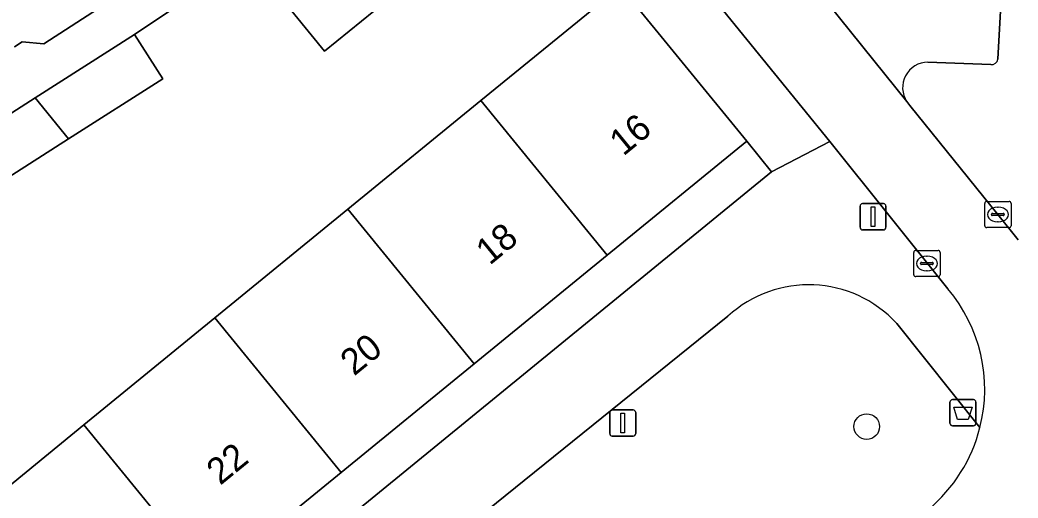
# Model space of a CAD drawing. Extents: x 162344 to 162869, y 381217 to 381818.
# Drawn here: x 162555.05 to 162593.1, y 381573.33 to 381591.55 of the extents above; entities that cross this region are included whole.
import ezdxf

# ---------------------------------------------------------------- set-up
doc = ezdxf.new("R2010")
doc.units = 0
for name, color, linetype in [('IMGEO_Afvalbak', 7, 'Continuous'), ('IMGEO_Boom', 7, 'Continuous'), ('IMGEO_Erf', 7, 'Continuous'), ('IMGEO_Groenvoorziening', 7, 'Continuous'), ('IMGEO_Kolk', 7, 'Continuous'), ('IMGEO_Lichtmast', 7, 'Continuous'), ('IMGEO_Pand', 7, 'Continuous'), ('IMGEO_Pand_nummerreeks', 7, 'Continuous'), ('IMGEO_Parkeervlak_open', 7, 'Continuous'), ('IMGEO_Rijbaan_lokaal_open', 7, 'Continuous'), ('IMGEO_Voetpad_open', 7, 'Continuous')]:
    doc.layers.add(name, color=color, linetype=linetype)

msp = doc.modelspace()

# ---------------------------------------------------------------- linework, layer by layer
at = {"layer": 'IMGEO_Afvalbak'}
for p, q in [((162590.51, 381576.18), (162590.51, 381576.98)), ((162590.51, 381576.98), (162590.51, 381576.18)), ((162590.61, 381577.08), (162591.4, 381577.08)), ((162591.4, 381577.08), (162590.61, 381577.08)), ((162591.5, 381576.98), (162591.5, 381576.18)), ((162591.5, 381576.18), (162591.5, 381576.98)), ((162591.4, 381576.08), (162590.61, 381576.08)), ((162590.61, 381576.08), (162591.4, 381576.08))]:
    msp.add_line(p, q, dxfattribs=at)
msp.add_lwpolyline([(162590.653, 381576.794), (162591.357, 381576.794), (162591.208, 381576.324), (162590.802, 381576.324), (162590.653, 381576.794)], dxfattribs=at)
for centre, start, end in [((162590.61, 381576.98), 90, 180), ((162590.61, 381576.98), 90, 180), ((162591.4, 381576.98), 0, 90), ((162591.4, 381576.98), 360, 90), ((162590.61, 381576.18), 180, 270), ((162590.61, 381576.18), 180, 270), ((162591.4, 381576.18), 270, 0), ((162591.4, 381576.18), 270, 0)]:
    msp.add_arc(centre, 0.1, start, end, dxfattribs=at)
at = {"layer": 'IMGEO_Boom'}
msp.add_circle((162587.336, 381576.051), 0.489, dxfattribs=at)
at = {"layer": 'IMGEO_Erf'}
for points in [[(162554.849, 381590.523), (162555.13, 381590.715), (162555.957, 381590.647), (162564.302, 381596.044), (162560.406, 381600.865), (162556.718, 381605.428), (162552.71, 381610.388)], [(162552.436, 381571.993), (162557.491, 381576.122), (162562.48, 381580.197), (162567.547, 381584.336), (162572.623, 381588.483), (162577.947, 381592.831), (162573.688, 381597.851), (162569.497, 381594.449), (162570.366, 381593.379), (162569.479, 381592.659), (162566.657, 381590.366), (162563.895, 381593.766), (162563.77, 381593.919), (162559.419, 381590.999), (162560.496, 381589.312), (162556.907, 381587.02), (162552.601, 381584.271)]]:
    msp.add_lwpolyline(points, dxfattribs=at)
msp.add_lwpolyline([(162583.699, 381585.765), (162582.764, 381586.934), (162577.44, 381582.586), (162572.364, 381578.439), (162567.297, 381574.3), (162562.308, 381570.225), (162557.253, 381566.096), (162552.155, 381561.932), (162547.084, 381557.79), (162548.034, 381556.624)], close=True, dxfattribs=at)
at = {"layer": 'IMGEO_Groenvoorziening'}
for points in [[(162582.043, 381580.261), (162567.304, 381568.365), (162571.849, 381562.76), (162572.406, 381563.168)], [(162591.652, 381576.01), (162588.479, 381579.982)]]:
    msp.add_lwpolyline(points, dxfattribs=at)
for centre, radius, start, end in [((162585.121, 381576.894), 4.562, 42.6047, 132.4308), ((162585.894, 381577.466), 5.939, 309.6522, 345.8131)]:
    msp.add_arc(centre, radius, start, end, dxfattribs=at)
at = {"layer": 'IMGEO_Kolk'}
for p, q in [((162591.836, 381583.709), (162591.836, 381584.561)), ((162591.911, 381584.635), (162592.763, 381584.635)), ((162592.324, 381584.415), (162592.349, 381584.415)), ((162592.837, 381584.561), (162592.837, 381583.709)), ((162592.095, 381584.129), (162592.095, 381584.141)), ((162592.533, 381584.092), (162592.135, 381584.092)), ((162592.138, 381584.178), (162592.536, 381584.178)), ((162592.579, 381584.141), (162592.579, 381584.129)), ((162592.763, 381583.635), (162591.911, 381583.635)), ((162592.347, 381583.855), (162592.322, 381583.855)), ((162589.13, 381581.841), (162589.13, 381582.693)), ((162589.205, 381582.767), (162590.057, 381582.767)), ((162589.618, 381582.547), (162589.643, 381582.547)), ((162590.131, 381582.693), (162590.131, 381581.841)), ((162589.389, 381582.261), (162589.389, 381582.273)), ((162589.827, 381582.224), (162589.429, 381582.224)), ((162589.432, 381582.31), (162589.83, 381582.31)), ((162589.873, 381582.273), (162589.873, 381582.261)), ((162590.057, 381581.767), (162589.205, 381581.767)), ((162589.641, 381581.987), (162589.616, 381581.987))]:
    msp.add_line(p, q, dxfattribs=at)
for points in [[(162591.836, 381583.709), (162591.836, 381584.561)], [(162591.911, 381584.635), (162592.763, 381584.635)], [(162592.837, 381584.561), (162592.837, 381583.709)], [(162592.763, 381583.635), (162591.911, 381583.635)], [(162589.13, 381581.841), (162589.13, 381582.693)], [(162589.205, 381582.767), (162590.057, 381582.767)], [(162590.131, 381582.693), (162590.131, 381581.841)], [(162590.057, 381581.767), (162589.205, 381581.767)]]:
    msp.add_lwpolyline(points, dxfattribs=at)
for centre, radius, start, end in [((162591.913, 381584.559), 0.0765, 91.552, 178.448), ((162591.913, 381584.559), 0.0765, 91.552, 178.448), ((162592.761, 381584.559), 0.0765, 1.552, 88.448), ((162592.761, 381584.559), 0.0765, 1.552, 88.448), ((162592.135, 381584.138), 0.0403, 85.8775, 175.7526), ((162592.132, 381584.128), 0.0366, 178.938, 274.7102), ((162592.536, 381584.135), 0.043, 264.8664, 352.4533), ((162592.54, 381584.14), 0.0386, 1.7309, 96.639), ((162591.913, 381583.711), 0.0765, 181.552, 268.448), ((162591.913, 381583.711), 0.0765, 181.552, 268.448), ((162592.761, 381583.711), 0.0765, 271.552, 358.448), ((162592.761, 381583.711), 0.0765, 271.552, 358.448), ((162589.207, 381582.691), 0.0765, 91.552, 178.448), ((162589.207, 381582.691), 0.0765, 91.552, 178.448), ((162590.055, 381582.691), 0.0765, 1.552, 88.448), ((162590.055, 381582.691), 0.0765, 1.552, 88.448), ((162589.429, 381582.27), 0.0403, 85.8775, 175.7526), ((162589.426, 381582.26), 0.0366, 178.938, 274.7102), ((162589.83, 381582.267), 0.043, 264.8664, 352.4533), ((162589.834, 381582.272), 0.0386, 1.7309, 96.639), ((162589.207, 381581.843), 0.0765, 181.552, 268.448), ((162589.207, 381581.843), 0.0765, 181.552, 268.448), ((162590.055, 381581.843), 0.0765, 271.552, 358.448), ((162590.055, 381581.843), 0.0765, 271.552, 358.448)]:
    msp.add_arc(centre, radius, start, end, dxfattribs=at)
for centre, major_axis, ratio, start_param, end_param in [((162592.323, 381584.135), (-0.387, 0.002), 0.722429, 4.712389, 7.853982), ((162592.348, 381584.135), (-0.39, 0.002), 0.717154, 1.570796, 4.712389), ((162589.617, 381582.267), (-0.387, 0.002), 0.722429, 4.712389, 7.853982), ((162589.642, 381582.267), (-0.39, 0.002), 0.717154, 1.570796, 4.712389)]:
    msp.add_ellipse(centre, major_axis=major_axis, ratio=ratio, start_param=start_param, end_param=end_param, dxfattribs=at)
at = {"layer": 'IMGEO_Lichtmast'}
for p, q in [((162587.079, 381583.65), (162587.079, 381584.45)), ((162587.079, 381584.45), (162587.079, 381583.65)), ((162587.179, 381584.55), (162587.969, 381584.55)), ((162587.969, 381584.55), (162587.179, 381584.55)), ((162588.069, 381584.45), (162588.069, 381583.65)), ((162588.069, 381583.65), (162588.069, 381584.45)), ((162587.969, 381583.55), (162587.179, 381583.55)), ((162587.179, 381583.55), (162587.969, 381583.55)), ((162577.536, 381575.785), (162577.536, 381576.585)), ((162577.536, 381576.585), (162577.536, 381575.785)), ((162577.636, 381576.685), (162578.426, 381576.685)), ((162578.426, 381576.685), (162577.636, 381576.685)), ((162578.526, 381576.585), (162578.526, 381575.785)), ((162578.526, 381575.785), (162578.526, 381576.585)), ((162578.426, 381575.685), (162577.636, 381575.685)), ((162577.636, 381575.685), (162578.426, 381575.685))]:
    msp.add_line(p, q, dxfattribs=at)
for points in [[(162587.499, 381584.425), (162587.649, 381584.425), (162587.649, 381583.675), (162587.499, 381583.675), (162587.499, 381584.425)], [(162577.956, 381576.56), (162578.106, 381576.56), (162578.106, 381575.81), (162577.956, 381575.81), (162577.956, 381576.56)]]:
    msp.add_lwpolyline(points, dxfattribs=at)
for centre, start, end in [((162587.179, 381584.45), 90, 180), ((162587.179, 381584.45), 90, 180), ((162587.969, 381584.45), 0, 90), ((162587.969, 381584.45), 360, 90), ((162587.179, 381583.65), 180, 270), ((162587.179, 381583.65), 180, 270), ((162587.969, 381583.65), 270, 0), ((162587.969, 381583.65), 270, 0), ((162577.636, 381576.585), 90, 180), ((162577.636, 381576.585), 90, 180), ((162578.426, 381576.585), 0, 90), ((162578.426, 381576.585), 360, 90), ((162577.636, 381575.785), 180, 270), ((162577.636, 381575.785), 180, 270), ((162578.426, 381575.785), 270, 0), ((162578.426, 381575.785), 270, 0)]:
    msp.add_arc(centre, 0.1, start, end, dxfattribs=at)
at = {"layer": 'IMGEO_Pand'}
for points in [[(162566.708, 381596.05), (162563.895, 381593.766), (162566.657, 381590.366), (162569.479, 381592.659)], [(162572.623, 381588.483), (162577.44, 381582.586), (162582.764, 381586.934), (162577.947, 381592.831)], [(162555.632, 381588.581), (162556.907, 381587.02), (162560.496, 381589.312), (162559.419, 381590.999)], [(162555.632, 381588.581), (162551.524, 381585.958), (162552.601, 381584.271), (162556.907, 381587.02)], [(162572.623, 381588.483), (162567.547, 381584.336), (162572.364, 381578.439), (162577.44, 381582.586)], [(162562.48, 381580.197), (162567.297, 381574.3), (162572.364, 381578.439), (162567.547, 381584.336)], [(162562.48, 381580.197), (162557.491, 381576.122), (162562.308, 381570.225), (162567.297, 381574.3)], [(162557.491, 381576.122), (162552.436, 381571.993), (162557.253, 381566.096), (162562.308, 381570.225)]]:
    msp.add_lwpolyline(points, close=True, dxfattribs=at)
at = {"layer": 'IMGEO_Parkeervlak_open'}
for points in [[(162577.813, 381602.191), (162588.864, 381588.438)], [(162592.334, 381590.062), (162592.435, 381591.907)], [(162589.667, 381589.942), (162592.067, 381589.852)]]:
    msp.add_lwpolyline(points, dxfattribs=at)
for centre, radius, start, end in [((162592.093, 381590.093), 0.243, 263.8108, 352.5605), ((162589.673, 381588.972), 0.97, 90.3772, 213.4264)]:
    msp.add_arc(centre, radius, start, end, dxfattribs=at)
at = {"layer": 'IMGEO_Rijbaan_lokaal_open'}
msp.add_lwpolyline([(162593.104, 381583.166), (162592.337, 381584.135), (162588.977, 381588.297), (162588.864, 381588.438), (162577.813, 381602.191), (162577.762, 381602.246), (162574.68, 381606.059), (162574.574, 381606.188), (162573.231, 381607.826), (162555.033, 381630.367), (162552.464, 381628.263), (162557.077, 381622.564), (162568.008, 381609.06), (162573.172, 381602.64), (162576.33, 381598.754), (162579.594, 381594.706), (162585.923, 381586.92), (162590.428, 381581.301)], dxfattribs=at)
for centre, radius, start, end in [((162585.905, 381577.468), 5.929, 345.7699, 40.2811), ((162585.894, 381577.466), 5.939, 309.6522, 345.8131)]:
    msp.add_arc(centre, radius, start, end, dxfattribs=at)
at = {"layer": 'IMGEO_Voetpad_open'}
for points in [[(162508.84, 381681.944), (162504.138, 381678.21), (162505.063, 381677.02), (162508.656, 381679.88), (162512.571, 381675.042), (162508.995, 381672.145), (162508.914, 381672.079), (162509.05, 381671.905), (162509.673, 381671.105), (162512.565, 381673.447), (162513.38, 381674.107), (162571.832, 381602.129), (162570.843, 381601.33), (162571.787, 381600.176), (162573.538, 381598.034), (162573.688, 381597.851), (162577.947, 381592.831), (162582.764, 381586.934), (162583.699, 381585.765), (162585.923, 381586.92), (162579.594, 381594.706), (162576.33, 381598.754)], [(162636.787, 381622.23), (162636.238, 381622.763), (162635.145, 381623.708), (162633.2, 381625.535), (162629.662, 381622.463), (162593.892, 381593.755), (162592.435, 381591.907), (162592.334, 381590.062)], [(162551.524, 381585.958), (162555.632, 381588.581), (162559.419, 381590.999), (162563.77, 381593.919), (162563.895, 381593.766), (162566.708, 381596.05), (162567.605, 381596.779), (162571.787, 381600.176), (162570.843, 381601.33), (162564.302, 381596.044), (162555.957, 381590.647), (162555.13, 381590.715), (162554.849, 381590.523)], [(162592.067, 381589.852), (162589.667, 381589.942)], [(162588.864, 381588.438), (162588.977, 381588.297), (162592.337, 381584.135), (162593.104, 381583.166)], [(162590.428, 381581.301), (162585.923, 381586.92), (162583.699, 381585.765), (162548.034, 381556.624), (162545.554, 381553.9), (162550.719, 381545.809)], [(162567.304, 381568.365), (162582.043, 381580.261)], [(162588.479, 381579.982), (162591.652, 381576.01)]]:
    msp.add_lwpolyline(points, dxfattribs=at)
for centre, radius, start, end in [((162592.093, 381590.093), 0.243, 263.8108, 352.5605), ((162589.673, 381588.972), 0.97, 90.3772, 213.4264), ((162585.121, 381576.894), 4.562, 42.6047, 132.4308), ((162585.905, 381577.468), 5.929, 345.7699, 40.2811)]:
    msp.add_arc(centre, radius, start, end, dxfattribs=at)

# ---------------------------------------------------------------- texts
at = {"layer": 'IMGEO_Pand_nummerreeks'}
for s, p in [('16', (162578.052, 381586.338)), ('18', (162572.958, 381582.177)), ('20', (162567.79, 381577.956)), ('22', (162562.687, 381573.789))]:
    msp.add_text(s, height=1, rotation=39.2425, dxfattribs=at).set_placement(p)

doc.saveas('drawing.dxf')
